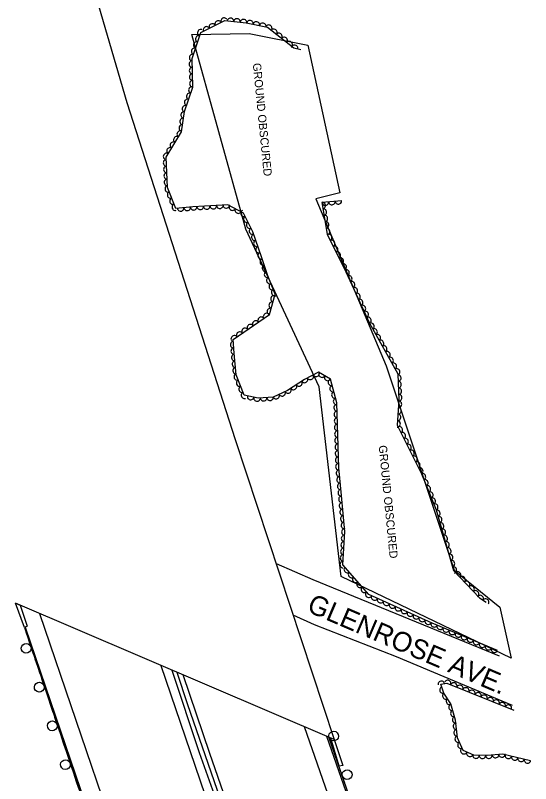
# Model space of a CAD drawing. Extents: x 1746719 to 1766531, y 631721 to 662391.
# Drawn here: x 1754283.9 to 1754599, y 649768.8 to 650238.2 of the extents above; entities that cross this region are included whole.
import ezdxf

# ---------------------------------------------------------------- set-up
doc = ezdxf.new("R2010")
doc.units = 0
for name, color, linetype in [('SURVEY - AERIAL SURVEY - Photo Control - Points - Elevations', 7, 'Continuous'), ('SURVEY - AERIAL SURVEY - Photo Control - Points - Locators', 7, 'Continuous'), ('SURVEY - AERIAL SURVEY - Photo Control - Points - Numbers', 7, 'Continuous'), ('SURVEY - AERIAL SURVEY - Photo Control with Text', 7, 'Continuous'), ('SURVEY - CENTERLINE - Existing Roads Text', 7, 'Continuous'), ('SURVEY - CONTROL - Points - Numbers', 7, 'Continuous')]:
    doc.layers.add(name, color=color, linetype=linetype)

msp = doc.modelspace()

# ---------------------------------------------------------------- linework, layer by layer
at = {"layer": 'SURVEY - AERIAL SURVEY - Photo Control - Points - Elevations'}
for points in [[(1754443.34, 649903.4), (1754465.76, 649893.48), (1754579.79, 649846.89)], [(1754298.66, 649872.79), (1754343.18, 649742.47), (1754374.58, 649653.49), (1754400.82, 649581.61), (1754453.23, 649438.62)], [(1754587.95, 649816.52), (1754517.11, 649846.24), (1754466.93, 649865.9), (1754453.81, 649871.77)], [(1754289.89, 649864.41), (1754332.79, 649738.86), (1754364.23, 649649.77), (1754390.49, 649577.83), (1754442.91, 649434.83)], [(1754372.91, 649841.05), (1754399.86, 649762.15), (1754431.05, 649673.76), (1754457.17, 649602.22), (1754509.57, 649459.27)], [(1754519.88, 649459.84), (1754496.93, 649522.97), (1754475.36, 649583.78), (1754453.6, 649643.04), (1754429.6, 649710.4), (1754402.92, 649787.27), (1754386.52, 649835.23)], [(1754576.27, 649480.33), (1754553.4, 649543.24), (1754531.8, 649604.15), (1754510.02, 649663.45), (1754486.2, 649730.31), (1754460.8, 649803.48)], [(1754586.6, 649484.09), (1754563.76, 649546.96), (1754542.15, 649607.89), (1754520.37, 649667.19), (1754496.58, 649733.96), (1754474.48, 649797.64)]]:
    msp.add_lwpolyline(points, dxfattribs=at)
at = {"layer": 'SURVEY - AERIAL SURVEY - Photo Control - Points - Locators'}
msp.add_lwpolyline([(1754462.85, 650219.9), (1754482.3, 650129.69), (1754467.73, 650126.01), (1754510.76, 650023.97), (1754552.21, 649899.2), (1754580.13, 649876.7), (1754587.12, 649845.55), (1754483.08, 649895.28), (1754469.71, 650011.31), (1754424.8, 650107.47), (1754391.94, 650226.45), (1754426.92, 650227.04), (1754462.85, 650219.9)], dxfattribs=at)
at = {"layer": 'SURVEY - AERIAL SURVEY - Photo Control - Points - Numbers'}
for points in [[(1754286.84, 649877.78), (1754291.22, 649865.01), (1754289.46, 649864.22), (1754283.95, 649879.08)], [(1754283.96, 649879.07), (1754286.84, 649877.78)], [(1754289.46, 649864.22), (1754331.85, 649738.54), (1754363.29, 649649.43), (1754389.55, 649577.48), (1754441.97, 649434.49)], [(1754289.46, 649864.22), (1754290.96, 649859.76)], [(1754291.98, 649856.73), (1754294.92, 649848.01)], [(1754295.94, 649844.98), (1754297.45, 649840.53)], [(1754297.45, 649840.53), (1754298.95, 649836.08)], [(1754379.58, 649838.2), (1754396.39, 649787.83), (1754417.71, 649728.02), (1754438.48, 649668.45), (1754465.02, 649595.86), (1754484.29, 649542.97), (1754514.24, 649459.31)], [(1754516.62, 649459.65), (1754501.04, 649503.67), (1754483.8, 649551.83), (1754466.56, 649598.63), (1754446.68, 649653.43), (1754425.68, 649712.01), (1754407.27, 649765.12), (1754389.44, 649816.85), (1754382.87, 649836.79)], [(1754299.97, 649833.04), (1754302.91, 649824.33)], [(1754303.93, 649821.29), (1754305.44, 649816.84)], [(1754305.44, 649816.84), (1754306.94, 649812.39)], [(1754307.96, 649809.35), (1754310.9, 649800.64)], [(1754311.92, 649797.6), (1754313.43, 649793.15)], [(1754477.27, 649792.62), (1754475.72, 649797.1)], [(1754587.54, 649484.43), (1754564.7, 649547.3), (1754543.09, 649608.22), (1754521.31, 649667.53), (1754497.52, 649734.29), (1754475.72, 649797.1)], [(1754313.43, 649793.15), (1754314.93, 649788.7)], [(1754478.98, 649795.71), (1754484.12, 649779.98), (1754482.05, 649779.43), (1754476.88, 649796.61)], [(1754479.86, 649785.16), (1754478.32, 649789.6)], [(1754315.95, 649785.67), (1754318.89, 649776.95)], [(1754481.41, 649780.72), (1754479.86, 649785.16)], [(1754319.91, 649773.92), (1754321.42, 649769.46)], [(1754485.47, 649769.01), (1754482.46, 649777.7)], [(1754321.42, 649769.46), (1754322.92, 649765.01)]]:
    msp.add_lwpolyline(points, dxfattribs=at)
for centre, start, end in [((1754290.59, 649851.46), 131.9077, 131.8937), ((1754298.58, 649827.77), 131.9077, 131.8937), ((1754306.57, 649804.08), 131.9077, 131.8937), ((1754478.61, 649797.91), 312.4083, 312.3943), ((1754314.56, 649780.39), 131.9077, 131.8937), ((1754486.81, 649774.29), 312.4083, 312.3943)]:
    msp.add_arc(centre, 3, start, end, dxfattribs=at)
at = {"layer": 'SURVEY - AERIAL SURVEY - Photo Control with Text'}
for points in [[(1754578.72, 649850.05), (1754538.76, 649866.92), (1754500.09, 649884.28), (1754484.3, 649902.52), (1754485.37, 649922.94), (1754483.31, 649944.83), (1754481.68, 649961.81), (1754480.51, 650001.42), (1754476.57, 650015.95), (1754469.3, 650020.12), (1754460.84, 650015.71), (1754450.39, 650009.02), (1754441.63, 650004.89), (1754432.35, 650004.22), (1754423.94, 650006.05), (1754419.04, 650018.56), (1754417.78, 650031.87), (1754417.06, 650040.17), (1754439.37, 650055.53), (1754442.79, 650067.87), (1754438.36, 650079.12), (1754434.38, 650090.66), (1754429.1, 650105.92), (1754423.55, 650117.43), (1754413.84, 650122.37), (1754392.54, 650121.12), (1754381.99, 650120.13), (1754377.05, 650132.98), (1754376.11, 650151.66), (1754385.58, 650167.14), (1754387.3, 650179.44), (1754392.41, 650194.37), (1754392.05, 650211.89), (1754397.27, 650227.7), (1754412.04, 650234.98), (1754425.06, 650233.74), (1754438.15, 650231.04), (1754454.16, 650218.28), (1754458.47, 650217.39)], [(1754483.49, 650124.94), (1754471.39, 650123.82), (1754474.67, 650104.47), (1754486, 650081.5), (1754500.45, 650050.07), (1754517.82, 650019.15), (1754518.47, 650003.06), (1754517.43, 649987.73), (1754532.24, 649958.08), (1754541.18, 649936.1), (1754551.96, 649899.05), (1754567.78, 649882.26), (1754571.89, 649879.61)], [(1754599.04, 649782.73), (1754581.82, 649786.85), (1754572.72, 649785.98), (1754564.3, 649786.12), (1754557.85, 649788.96), (1754554.3, 649796.75), (1754553.14, 649807.66), (1754550.29, 649817.62), (1754545.92, 649824.08), (1754544.19, 649829.51), (1754547.78, 649830.28), (1754588.75, 649813.68)]]:
    msp.add_lwpolyline(points, dxfattribs=at)
for centre, major_axis in [((1754407.97, 650232.98), (1.79, 0.88)), ((1754411.56, 650234.74), (1.79, 0.88)), ((1754415.49, 650234.65), (1.99, -0.19)), ((1754419.47, 650234.28), (1.99, -0.19)), ((1754423.45, 650233.9), (1.99, -0.19)), ((1754427.39, 650233.26), (1.96, -0.41)), ((1754431.31, 650232.45), (1.96, -0.41)), ((1754435.23, 650231.64), (1.96, -0.41)), ((1754397.25, 650227.63), (0.63, 1.9)), ((1754400.79, 650229.44), (1.79, 0.88)), ((1754404.38, 650231.21), (1.79, 0.88)), ((1754438.95, 650230.4), (1.56, -1.25)), ((1754442.07, 650227.91), (1.56, -1.25)), ((1754396, 650223.84), (0.63, 1.9)), ((1754445.2, 650225.42), (1.56, -1.25)), ((1754448.33, 650222.92), (1.56, -1.25)), ((1754394.74, 650220.04), (0.63, 1.9)), ((1754451.46, 650220.43), (1.56, -1.25)), ((1754454.7, 650218.17), (1.96, -0.4)), ((1754392.24, 650212.44), (0.63, 1.9)), ((1754393.49, 650216.24), (0.63, 1.9)), ((1754392.12, 650208.47), (-0.04, 2)), ((1754392.21, 650204.47), (-0.04, 2)), ((1754392.29, 650200.47), (-0.04, 2)), ((1754392.37, 650196.47), (-0.04, 2)), ((1754391.8, 650192.58), (0.65, 1.89)), ((1754389.21, 650185.01), (0.65, 1.89)), ((1754390.5, 650188.79), (0.65, 1.89)), ((1754387.91, 650181.22), (0.65, 1.89)), ((1754387.01, 650177.34), (0.28, 1.98)), ((1754386.45, 650173.38), (0.28, 1.98)), ((1754384.7, 650165.69), (1.04, 1.71)), ((1754385.9, 650169.42), (0.28, 1.98)), ((1754382.61, 650162.28), (1.04, 1.71)), ((1754380.52, 650158.87), (1.04, 1.71)), ((1754376.34, 650152.05), (1.04, 1.71)), ((1754378.43, 650155.46), (1.04, 1.71)), ((1754376.28, 650148.12), (-0.1, 2)), ((1754376.49, 650144.12), (-0.1, 2)), ((1754376.69, 650140.13), (-0.1, 2)), ((1754376.89, 650136.13), (-0.1, 2)), ((1754377.35, 650132.19), (-0.72, 1.87)), ((1754378.79, 650128.46), (-0.72, 1.87)), ((1754380.22, 650124.73), (-0.72, 1.87)), ((1754381.66, 650120.99), (-0.72, 1.87)), ((1754389.03, 650120.79), (-1.99, -0.19)), ((1754393.02, 650121.15), (-2, -0.12)), ((1754397.01, 650121.38), (-2, -0.12)), ((1754401, 650121.62), (-2, -0.12)), ((1754405, 650121.85), (-2, -0.12)), ((1754408.99, 650122.08), (-2, -0.12)), ((1754412.98, 650122.32), (-2, -0.12)), ((1754416.64, 650120.94), (-1.78, 0.91)), ((1754471.7, 650121.99), (0.33, -1.97)), ((1754473.53, 650124.02), (-1.99, -0.18)), ((1754477.51, 650124.39), (-1.99, -0.18)), ((1754481.49, 650124.75), (-1.99, -0.18)), ((1754385.05, 650120.42), (-1.99, -0.19)), ((1754420.2, 650119.13), (-1.78, 0.91)), ((1754423.66, 650117.2), (-0.87, 1.8)), ((1754472.37, 650118.04), (0.33, -1.97)), ((1754473.04, 650114.1), (0.33, -1.97)), ((1754425.39, 650113.6), (-0.87, 1.8)), ((1754427.13, 650110), (-0.87, 1.8)), ((1754473.71, 650110.16), (0.33, -1.97)), ((1754428.87, 650106.4), (-0.87, 1.8)), ((1754474.38, 650106.21), (0.33, -1.97)), ((1754430.23, 650102.64), (-0.65, 1.89)), ((1754475.66, 650102.47), (0.88, -1.79)), ((1754431.54, 650098.86), (-0.65, 1.89)), ((1754477.43, 650098.88), (0.88, -1.79)), ((1754479.2, 650095.29), (0.88, -1.79)), ((1754432.85, 650095.08), (-0.65, 1.89)), ((1754434.16, 650091.3), (-0.65, 1.89)), ((1754480.96, 650091.71), (0.88, -1.79)), ((1754435.46, 650087.52), (-0.65, 1.89)), ((1754482.73, 650088.12), (0.88, -1.79)), ((1754436.77, 650083.74), (-0.65, 1.89)), ((1754484.5, 650084.53), (0.88, -1.79)), ((1754438.07, 650079.96), (-0.65, 1.89)), ((1754486.26, 650080.94), (0.84, -1.82)), ((1754487.93, 650077.3), (0.84, -1.82)), ((1754439.5, 650076.22), (-0.73, 1.86)), ((1754440.97, 650072.5), (-0.73, 1.86)), ((1754489.6, 650073.67), (0.84, -1.82)), ((1754442.43, 650068.78), (-0.73, 1.86)), ((1754491.27, 650070.03), (0.84, -1.82)), ((1754441.98, 650064.95), (0.53, 1.93)), ((1754492.94, 650066.4), (0.84, -1.82)), ((1754494.61, 650062.76), (0.84, -1.82)), ((1754440.91, 650061.1), (0.53, 1.93)), ((1754496.28, 650059.13), (0.84, -1.82)), ((1754437.54, 650054.27), (1.65, 1.13)), ((1754439.84, 650057.25), (0.53, 1.93)), ((1754497.95, 650055.5), (0.84, -1.82)), ((1754430.95, 650049.73), (1.65, 1.13)), ((1754434.25, 650052), (1.65, 1.13)), ((1754499.62, 650051.86), (0.84, -1.82)), ((1754501.44, 650048.3), (0.98, -1.74)), ((1754424.36, 650045.2), (1.65, 1.13)), ((1754427.66, 650047.47), (1.65, 1.13)), ((1754503.4, 650044.82), (0.98, -1.74)), ((1754417.77, 650040.66), (1.65, 1.13)), ((1754421.07, 650042.93), (1.65, 1.13)), ((1754505.36, 650041.33), (0.98, -1.74)), ((1754417.33, 650037.05), (-0.17, 1.99)), ((1754507.32, 650037.84), (0.98, -1.74)), ((1754509.28, 650034.35), (0.98, -1.74)), ((1754417.68, 650033.06), (-0.17, 1.99)), ((1754511.24, 650030.87), (0.98, -1.74)), ((1754418.05, 650029.08), (-0.19, 1.99)), ((1754418.42, 650025.1), (-0.19, 1.99)), ((1754513.2, 650027.38), (0.98, -1.74)), ((1754418.8, 650021.11), (-0.19, 1.99)), ((1754515.16, 650023.89), (0.98, -1.74)), ((1754517.12, 650020.41), (0.98, -1.74)), ((1754419.56, 650017.22), (-0.73, 1.86)), ((1754464.38, 650017.55), (-1.77, -0.92)), ((1754467.93, 650019.4), (-1.77, -0.92)), ((1754471.43, 650018.9), (-1.74, 0.99)), ((1754474.9, 650016.91), (-1.74, 0.99)), ((1754517.93, 650016.59), (0.08, -2)), ((1754421.02, 650013.5), (-0.73, 1.86)), ((1754457.46, 650013.55), (-1.69, -1.08)), ((1754460.83, 650015.7), (-1.69, -1.08)), ((1754477.11, 650013.96), (-0.52, 1.93)), ((1754518.09, 650012.59), (0.08, -2)), ((1754422.48, 650009.78), (-0.73, 1.86)), ((1754447.13, 650007.49), (-1.81, -0.85)), ((1754450.72, 650009.24), (-1.69, -1.08)), ((1754454.09, 650011.39), (-1.69, -1.08)), ((1754478.16, 650010.1), (-0.52, 1.93)), ((1754479.21, 650006.24), (-0.52, 1.93)), ((1754518.24, 650008.6), (0.08, -2)), ((1754423.94, 650006.05), (-0.73, 1.86)), ((1754427.84, 650005.2), (-1.95, 0.42)), ((1754431.75, 650004.35), (-1.95, 0.42)), ((1754435.73, 650004.46), (-1.99, -0.14)), ((1754439.72, 650004.75), (-1.99, -0.14)), ((1754443.52, 650005.78), (-1.81, -0.85)), ((1754480.26, 650002.37), (-0.52, 1.93)), ((1754518.4, 650004.6), (0.08, -2)), ((1754480.6, 649998.41), (-0.06, 2)), ((1754518.3, 650000.61), (-0.14, -2)), ((1754480.72, 649994.41), (-0.06, 2)), ((1754517.76, 649992.63), (-0.14, -2)), ((1754518.03, 649996.62), (-0.14, -2)), ((1754480.84, 649990.41), (-0.06, 2)), ((1754517.49, 649988.64), (-0.14, -2)), ((1754480.96, 649986.42), (-0.06, 2)), ((1754518.81, 649984.96), (0.89, -1.79)), ((1754481.07, 649982.42), (-0.06, 2)), ((1754481.19, 649978.42), (-0.06, 2)), ((1754520.6, 649981.39), (0.89, -1.79)), ((1754522.38, 649977.81), (0.89, -1.79)), ((1754481.31, 649974.42), (-0.06, 2)), ((1754524.17, 649974.23), (0.89, -1.79)), ((1754481.43, 649970.42), (-0.06, 2)), ((1754525.96, 649970.65), (0.89, -1.79)), ((1754481.54, 649966.42), (-0.06, 2)), ((1754527.75, 649967.07), (0.89, -1.79)), ((1754481.66, 649962.43), (-0.06, 2)), ((1754529.53, 649963.49), (0.89, -1.79)), ((1754531.32, 649959.92), (0.89, -1.79)), ((1754482, 649958.44), (-0.19, 1.99)), ((1754532.97, 649956.28), (0.75, -1.85)), ((1754482.39, 649954.46), (-0.19, 1.99)), ((1754482.77, 649950.48), (-0.19, 1.99)), ((1754534.48, 649952.57), (0.75, -1.85)), ((1754483.15, 649946.5), (-0.19, 1.99)), ((1754535.99, 649948.87), (0.75, -1.85)), ((1754537.5, 649945.16), (0.75, -1.85)), ((1754483.53, 649942.52), (-0.19, 1.99)), ((1754539, 649941.46), (0.75, -1.85)), ((1754483.91, 649938.53), (-0.19, 1.99)), ((1754540.51, 649937.75), (0.75, -1.85)), ((1754484.28, 649934.55), (-0.19, 1.99)), ((1754541.8, 649933.97), (0.56, -1.92)), ((1754484.66, 649930.57), (-0.19, 1.99)), ((1754485.03, 649926.59), (-0.19, 1.99)), ((1754542.92, 649930.13), (0.56, -1.92)), ((1754544.03, 649926.29), (0.56, -1.92)), ((1754485.36, 649922.6), (0.1, 2)), ((1754545.15, 649922.45), (0.56, -1.92)), ((1754485.15, 649918.61), (0.1, 2)), ((1754546.27, 649918.61), (0.56, -1.92)), ((1754484.94, 649914.61), (0.1, 2)), ((1754547.39, 649914.77), (0.56, -1.92)), ((1754484.73, 649910.62), (0.1, 2)), ((1754548.5, 649910.92), (0.56, -1.92)), ((1754484.52, 649906.62), (0.1, 2)), ((1754549.62, 649907.08), (0.56, -1.92)), ((1754550.74, 649903.24), (0.56, -1.92)), ((1754484.31, 649902.63), (0.1, 2)), ((1754486.84, 649899.58), (-1.31, 1.51)), ((1754551.85, 649899.4), (0.56, -1.92)), ((1754489.46, 649896.55), (-1.31, 1.51)), ((1754554.45, 649896.4), (1.37, -1.46)), ((1754557.19, 649893.49), (1.37, -1.46)), ((1754492.08, 649893.53), (-1.31, 1.51)), ((1754494.7, 649890.51), (-1.31, 1.51)), ((1754559.93, 649890.58), (1.37, -1.46)), ((1754497.32, 649887.48), (-1.31, 1.51)), ((1754562.68, 649887.67), (1.37, -1.46)), ((1754565.42, 649884.76), (1.37, -1.46)), ((1754499.94, 649884.46), (-1.31, 1.51)), ((1754503.53, 649882.74), (-1.82, 0.82)), ((1754507.17, 649881.1), (-1.82, 0.82)), ((1754568.25, 649881.95), (1.68, -1.08)), ((1754571.61, 649879.79), (1.68, -1.08)), ((1754510.82, 649879.46), (-1.82, 0.82)), ((1754514.47, 649877.82), (-1.82, 0.82)), ((1754518.12, 649876.19), (-1.82, 0.82)), ((1754521.77, 649874.55), (-1.82, 0.82)), ((1754525.42, 649872.91), (-1.82, 0.82)), ((1754529.07, 649871.27), (-1.82, 0.82)), ((1754532.72, 649869.63), (-1.82, 0.82)), ((1754536.37, 649867.99), (-1.82, 0.82)), ((1754540.03, 649866.38), (-1.84, 0.78)), ((1754543.71, 649864.83), (-1.84, 0.78)), ((1754547.4, 649863.27), (-1.84, 0.78)), ((1754551.08, 649861.72), (-1.84, 0.78)), ((1754554.77, 649860.16), (-1.84, 0.78)), ((1754558.45, 649858.6), (-1.84, 0.78)), ((1754562.14, 649857.05), (-1.84, 0.78)), ((1754565.82, 649855.49), (-1.84, 0.78)), ((1754569.51, 649853.94), (-1.84, 0.78)), ((1754573.19, 649852.38), (-1.84, 0.78)), ((1754576.88, 649850.82), (-1.84, 0.78)), ((1754544.47, 649829.57), (1.96, 0.42)), ((1754548.35, 649830.05), (1.85, -0.75)), ((1754552.06, 649828.55), (1.85, -0.75)), ((1754545.32, 649825.97), (-0.61, 1.91)), ((1754555.77, 649827.04), (1.85, -0.75)), ((1754559.47, 649825.54), (1.85, -0.75)), ((1754563.18, 649824.04), (1.85, -0.75)), ((1754547.05, 649822.41), (-1.12, 1.66)), ((1754549.29, 649819.1), (-1.12, 1.66)), ((1754566.89, 649822.54), (1.85, -0.75)), ((1754570.6, 649821.04), (1.85, -0.75)), ((1754574.3, 649819.53), (1.85, -0.75)), ((1754550.9, 649815.49), (-0.55, 1.92)), ((1754578.01, 649818.03), (1.85, -0.75)), ((1754581.72, 649816.53), (1.85, -0.75)), ((1754585.43, 649815.03), (1.85, -0.75)), ((1754552, 649811.65), (-0.55, 1.92)), ((1754553.1, 649807.8), (-0.55, 1.92)), ((1754553.55, 649803.83), (-0.21, 1.99)), ((1754553.97, 649799.85), (-0.21, 1.99)), ((1754554.67, 649795.95), (-0.83, 1.82)), ((1754556.33, 649792.31), (-0.83, 1.82)), ((1754558.15, 649788.83), (-1.83, 0.81)), ((1754561.81, 649787.21), (-1.83, 0.81)), ((1754565.57, 649786.1), (-2, 0.03)), ((1754569.57, 649786.03), (-2, 0.03)), ((1754573.57, 649786.06), (-1.99, -0.19)), ((1754577.55, 649786.44), (-1.99, -0.19)), ((1754581.53, 649786.83), (-1.99, -0.19)), ((1754585.43, 649785.99), (-1.95, 0.47)), ((1754589.32, 649785.06), (-1.95, 0.47)), ((1754593.21, 649784.13), (-1.95, 0.47)), ((1754597.1, 649783.2), (-1.95, 0.47))]:
    msp.add_ellipse(centre, major_axis=major_axis, ratio=0.940188, start_param=0, end_param=3.141593, dxfattribs=at)
at = {"layer": 'SURVEY - CENTERLINE - Existing Roads Text'}
for p, q in [((1754277.22, 650442.59), (1754352.05, 650184.99)), ((1754352.05, 650184.99), (1754418.32, 649978.98)), ((1754418.32, 649978.98), (1754478.98, 649795.71)), ((1754478.98, 649795.71), (1754283.95, 649879.08))]:
    msp.add_line(p, q, dxfattribs=at)

# ---------------------------------------------------------------- texts
at = {"layer": 'SURVEY - AERIAL SURVEY - Photo Control - Points - Locators'}
for p in [(1754429.13, 650208.85), (1754506.12, 649975.31)]:
    msp.add_text('GROUND OBSCURED', height=5, rotation=275.6107, dxfattribs=at).set_placement(p)
at = {"layer": 'SURVEY - CONTROL - Points - Numbers'}
msp.add_text('GLENROSE AVE.', height=12, rotation=336.8553, dxfattribs=at).set_placement((1754461.59, 649874.17))

doc.saveas('drawing.dxf')
